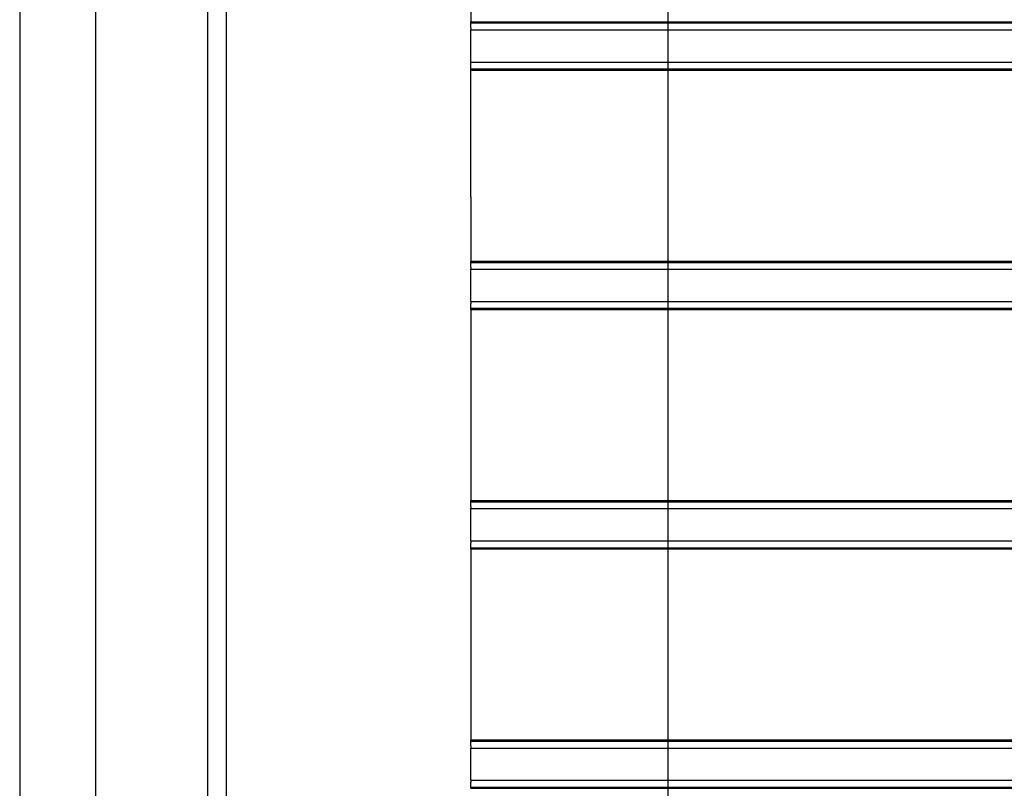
# Model space of a CAD drawing. Extents: x -89225 to 110569, y 13360 to 87647.
# Tile 257 of 478: x 41511 to 42095, y 62739 to 63194. Entities that reach past the tile are written whole.
import ezdxf

# ---------------------------------------------------------------- set-up
doc = ezdxf.new("R2010")
doc.units = 0
doc.layers.add('Iv-Lines 035', color=4, linetype='Continuous')

# ---------------------------------------------------------------- blocks, each defined once
blk = doc.blocks.new('Leidingwerk beluchtingsinstallatie')
for p, q in [((1288943.66, -940954.35), (1288943.66, -946483.85)), ((1289216.71, -940954.35), (1289216.71, -946483.35))]:
    blk.add_line(p, q)
blk = doc.blocks.new('Bordes been 1 beluchtingstank')
for p, q in [((1281021.91, -873892.79), (1281021.91, -881920.79)), ((1281066.91, -873892.79), (1281066.91, -881920.79)), ((1281144.41, -874100.79), (1281144.41, -875380.79))]:
    blk.add_line(p, q)
blk = doc.blocks.new('Beluchtingselementen Bosman')
for p, q in [((1281289.41, -874755.62), (1281289.41, -874868.96)), ((1281289.41, -874868.96), (1283299.41, -874868.96)), ((1281289.41, -874869.69), (1281289.41, -874868.96)), ((1281289.41, -874869.69), (1283299.41, -874869.69)), ((1281289.41, -874872.52), (1281289.41, -874869.69)), ((1281289.41, -874872.52), (1281289.41, -874873.74)), ((1281289.41, -874873.74), (1283299.41, -874873.74)), ((1281289.41, -874875.3), (1281289.41, -874873.74)), ((1281289.41, -874972.79), (1281289.41, -874875.3)), ((1281289.41, -874892.85), (1283299.41, -874892.85)), ((1281289.41, -874896.89), (1283299.41, -874896.89)), ((1281289.41, -874897.62), (1283299.41, -874897.62)), ((1281289.41, -874972.79), (1281289.41, -875010.96)), ((1281289.41, -875010.96), (1283299.41, -875010.96)), ((1281289.41, -875011.69), (1281289.41, -875010.96)), ((1281289.41, -875011.69), (1283299.41, -875011.69)), ((1281289.41, -875014.52), (1281289.41, -875011.69)), ((1281289.41, -875014.52), (1281289.41, -875015.74)), ((1281289.41, -875015.74), (1283299.41, -875015.74)), ((1281289.41, -875017.3), (1281289.41, -875015.74)), ((1281289.41, -875033.29), (1281289.41, -875017.3)), ((1281289.41, -875034.85), (1281289.41, -875033.29)), ((1281289.41, -875034.85), (1283299.41, -875034.85)), ((1281289.41, -875034.85), (1281289.41, -875036.06)), ((1281289.41, -875038.89), (1281289.41, -875036.06)), ((1281289.41, -875038.89), (1283299.41, -875038.89)), ((1281289.41, -875039.62), (1281289.41, -875038.89)), ((1281289.41, -875039.62), (1283299.41, -875039.62)), ((1281289.41, -875039.62), (1281289.41, -875152.96)), ((1281289.41, -875152.96), (1283299.41, -875152.96)), ((1281289.41, -875153.69), (1281289.41, -875152.96)), ((1281289.41, -875153.69), (1283299.41, -875153.69)), ((1281289.41, -875156.52), (1281289.41, -875153.69)), ((1281289.41, -875156.52), (1281289.41, -875157.74)), ((1281289.41, -875157.74), (1283299.41, -875157.74)), ((1281289.41, -875159.3), (1281289.41, -875157.74)), ((1281289.41, -875175.29), (1281289.41, -875159.3)), ((1281289.41, -875176.85), (1281289.41, -875175.29)), ((1281289.41, -875176.85), (1283299.41, -875176.85)), ((1281289.41, -875176.85), (1281289.41, -875178.06)), ((1281289.41, -875180.89), (1281289.41, -875178.06)), ((1281289.41, -875180.89), (1283299.41, -875180.89)), ((1281289.41, -875181.62), (1281289.41, -875180.89)), ((1281289.41, -875181.62), (1283299.41, -875181.62)), ((1281289.41, -875181.62), (1281289.41, -875294.96)), ((1281289.41, -875294.96), (1283299.41, -875294.96)), ((1281289.41, -875295.69), (1281289.41, -875294.96)), ((1281289.41, -875295.69), (1283299.41, -875295.69)), ((1281289.41, -875298.52), (1281289.41, -875295.69)), ((1281289.41, -875298.52), (1281289.41, -875299.74)), ((1281289.41, -875299.74), (1283299.41, -875299.74)), ((1281289.41, -875301.3), (1281289.41, -875299.74)), ((1281289.41, -875317.29), (1281289.41, -875301.3)), ((1281289.41, -875318.85), (1281289.41, -875317.29)), ((1281289.41, -875318.85), (1283299.41, -875318.85)), ((1281289.41, -875318.85), (1281289.41, -875320.06)), ((1281289.41, -875322.89), (1281289.41, -875320.06)), ((1281289.41, -875322.89), (1283299.41, -875322.89)), ((1281289.41, -875323.62), (1281289.41, -875322.89)), ((1281289.41, -875323.62), (1283299.41, -875323.62))]:
    blk.add_line(p, q)

msp = doc.modelspace()

# ---------------------------------------------------------------- block references
at = {"layer": 'Iv-Lines 035'}
for name, p in [('Leidingwerk beluchtingsinstallatie', (-1247321.42, 1004233.53)), ('Beluchtingselementen Bosman', (-1239510.95, 938062.2)), ('Bordes been 1 beluchtingstank', (-1239510.95, 938062.2))]:
    msp.add_blockref(name, p, dxfattribs=at)

doc.saveas('drawing.dxf')
